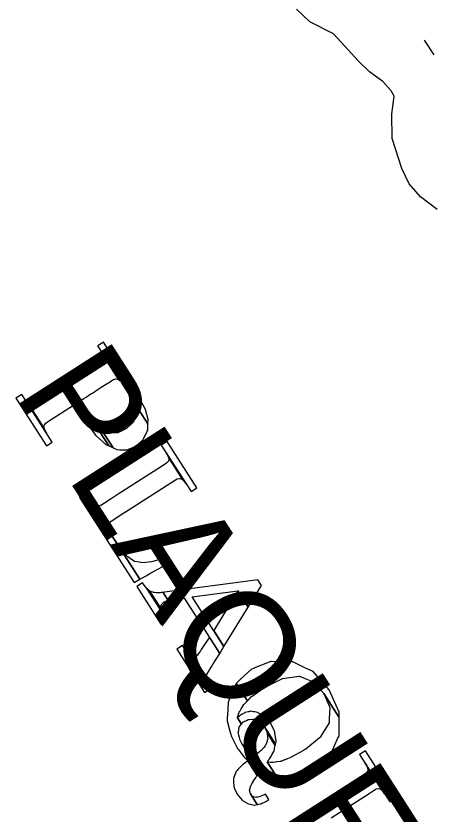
# Model space of a CAD drawing. Extents: x 3962991 to 3983549, y 181631 to 204078.
# Drawn here: x 3974999 to 3975382, y 189559 to 190286 of the extents above; entities that cross this region are included whole.
import ezdxf

# ---------------------------------------------------------------- set-up
doc = ezdxf.new("R2010")
doc.units = 0
for name, color, linetype in [('V-ANNO-MASK', 7, 'Continuous'), ('V-ANNO-MASK2', 7, 'Continuous'), ('V-TOPO-GNAM-IDEN', 7, 'Continuous'), ('V-WETL-SWMP', 7, 'Continuous')]:
    doc.layers.add(name, color=color, linetype=linetype)

msp = doc.modelspace()

# ---------------------------------------------------------------- linework, layer by layer
at = {"layer": 'V-ANNO-MASK2'}
for points in [[(3975073.41, 189985.7), (3975073.31, 189985.63), (3975094.03, 189953.31), (3975094.56, 189952.72), (3975094.55, 189952.73), (3975094.82, 189952.43), (3975096.12, 189950.5), (3975119.16, 189914.56), (3975119.32, 189918.42), (3975116.79, 189927.59), (3975112.82, 189935.46), (3975111.2, 189938.05), (3975078.54, 189988.99), (3975078.51, 189988.97), (3975077.75, 189988.48), (3975075.38, 189986.96), (3975073.51, 189985.77), (3975073.46, 189985.73)], [(3975013.1, 189929.58), (3975011.5, 189930.67), (3975024.65, 189910.16), (3975024.33, 189912.07), (3975024.82, 189913.72), (3975026.19, 189915.29), (3975027.61, 189916.38), (3975052.23, 189932.16), (3975052.31, 189932.21), (3975052.41, 189932.28), (3975052.54, 189932.36), (3975065.52, 189912.11), (3975071.54, 189904.29), (3975080.91, 189895.74), (3975083.55, 189894.49), (3975063.55, 189925.68), (3975059.08, 189932.93), (3975057.64, 189935.63), (3975057.71, 189935.68), (3975059.19, 189936.63), (3975060.83, 189937.68), (3975062.89, 189939), (3975067.2, 189941.76), (3975068.53, 189942.61), (3975074.75, 189946.61), (3975075.77, 189947.26), (3975082.1, 189951.32), (3975083.1, 189951.95), (3975086.18, 189953.93), (3975086.34, 189954.03), (3975087.72, 189954.85), (3975087.91, 189954.95), (3975088.25, 189955.09), (3975089.08, 189955.36), (3975089.65, 189955.55), (3975089.64, 189955.56), (3975089.79, 189955.6), (3975091.34, 189955.32), (3975091.67, 189955.25), (3975092.05, 189955), (3975092.76, 189954.52), (3975079.91, 189974.55), (3975080.06, 189973.7), (3975080.13, 189973.25), (3975080.24, 189972.63), (3975079.8, 189971.18), (3975079.75, 189970.98), (3975079.36, 189970.53), (3975078.77, 189969.87), (3975078.52, 189969.58), (3975078.39, 189969.41), (3975077.1, 189968.43), (3975076.96, 189968.32), (3975073.87, 189966.34), (3975072.88, 189965.7), (3975066.55, 189961.65), (3975065.53, 189960.99), (3975059.31, 189957), (3975057.98, 189956.15), (3975053.67, 189953.39), (3975051.6, 189952.06), (3975049.97, 189951.02), (3975048.49, 189950.07), (3975048.41, 189950.02), (3975048.21, 189949.89), (3975048.08, 189949.81), (3975046.78, 189948.97), (3975044.02, 189947.21), (3975043.31, 189946.75), (3975043.18, 189946.67), (3975043.08, 189946.6), (3975043, 189946.55), (3975018.39, 189930.77), (3975016.8, 189929.93), (3975014.81, 189929.34)], [(3975079.3, 189975.95), (3975079.92, 189974.54), (3975092.76, 189954.52), (3975093.27, 189954.16), (3975093.79, 189953.58), (3975093.78, 189953.6), (3975094.04, 189953.29), (3975077.75, 189978.7), (3975078.99, 189976.66)], [(3975004.18, 189941.31), (3974998.95, 189937.96), (3975026.78, 189894.55), (3975032.01, 189897.9)], [(3975079.72, 189908.21), (3975076.33, 189909.9), (3975087.38, 189892.67), (3975090.7, 189891.08), (3975093.68, 189890.98), (3975099.9, 189890.76), (3975101.38, 189891.38), (3975108.34, 189894.23), (3975109.24, 189895.07), (3975114.86, 189900.22), (3975115.45, 189901.49), (3975117.32, 189905.37), (3975117.41, 189905.56), (3975118.23, 189907.26), (3975118.34, 189907.49), (3975118.52, 189907.88), (3975118.96, 189908.77), (3975118.99, 189909.78), (3975119, 189910.05), (3975119.07, 189912.06), (3975119.09, 189912.48), (3975119.11, 189912.8), (3975119.1, 189912.81), (3975119.12, 189913.39), (3975119.14, 189913.81), (3975119.15, 189914.03), (3975119.16, 189914.12), (3975119.16, 189914.34), (3975119.16, 189914.45), (3975119.16, 189914.56), (3975101.75, 189941.73), (3975102.82, 189939.94), (3975103.91, 189938.13), (3975104.35, 189937.22), (3975104.56, 189936.78), (3975105, 189935.87), (3975105.89, 189934.04), (3975107.1, 189931.53), (3975107.17, 189931.08), (3975107.27, 189930.48), (3975107.75, 189927.59), (3975107.81, 189927.22), (3975108.05, 189925.77), (3975108.41, 189923.65), (3975108.25, 189923.22), (3975108.17, 189922.95), (3975107.5, 189921.02), (3975107.43, 189920.79), (3975105.92, 189916.35), (3975105.05, 189915.51), (3975099.56, 189910.16), (3975098.46, 189909.63), (3975091.79, 189906.34), (3975089.95, 189906.28), (3975084.01, 189906.06)], [(3975009.95, 189932.42), (3975008.63, 189934.36), (3975026.81, 189906.02), (3975025.58, 189908.04)], [(3975011.49, 189930.69), (3975009.96, 189932.4), (3975025.58, 189908.04), (3975024.65, 189910.16)], [(3975052.54, 189932.36), (3975054.12, 189929.61), (3975064.45, 189913.5), (3975065.52, 189912.11)], [(3975056.19, 189926.15), (3975057.76, 189923.53), (3975063.59, 189914.61), (3975064.45, 189913.5), (3975054.11, 189929.63)], [(3975065.44, 189923.01), (3975063.55, 189925.68), (3975083.55, 189894.49), (3975083.81, 189894.36), (3975083.8, 189894.37), (3975084.22, 189894.17), (3975084.38, 189894.09), (3975087.38, 189892.67), (3975076.32, 189909.92), (3975069.61, 189917.13), (3975068.47, 189918.73)], [(3975136.54, 189898.53), (3975131.31, 189895.18), (3975158.39, 189852.93), (3975163.62, 189856.28)], [(3975136.99, 189886.2), (3975137.92, 189884.08), (3975151.07, 189863.57), (3975152.61, 189861.84), (3975153.94, 189859.88), (3975135.75, 189888.24)], [(3975071.1, 189839.12), (3975069.5, 189840.21), (3975082.58, 189819.81), (3975082.32, 189821.61), (3975082.41, 189821.93), (3975082.81, 189823.26), (3975084.18, 189824.83), (3975084.22, 189824.88), (3975085.61, 189825.92), (3975088.9, 189828.03), (3975094.82, 189831.83), (3975101.27, 189835.96), (3975144.18, 189863.47), (3975145.76, 189864.32), (3975147.76, 189864.91), (3975149.47, 189864.66), (3975151.07, 189863.57), (3975137.91, 189884.09), (3975138.24, 189882.17), (3975137.75, 189880.52), (3975136.38, 189878.95), (3975134.96, 189877.86), (3975092.05, 189850.35), (3975085.59, 189846.21), (3975079.67, 189842.42), (3975076.38, 189840.31), (3975074.85, 189839.5), (3975074.8, 189839.47), (3975072.8, 189838.88), (3975071.41, 189839.08)], [(3975061.92, 189850.69), (3975056.94, 189847.5), (3975106.54, 189770.14), (3975111.72, 189773.01), (3975085.96, 189813.19), (3975085.71, 189813.63), (3975083.78, 189817.1), (3975083.66, 189817.33), (3975062.17, 189850.85), (3975062.15, 189850.84), (3975061.94, 189850.7)], [(3975067.95, 189841.96), (3975066.63, 189843.9), (3975083.66, 189817.33), (3975083.46, 189817.76)], [(3975068.34, 189841.52), (3975067.96, 189841.95), (3975083.46, 189817.76), (3975083.14, 189818.42), (3975082.62, 189819.52), (3975082.58, 189819.81), (3975069.49, 189840.23), (3975068.97, 189840.81)], [(3975089.51, 189807.71), (3975085.96, 189813.19), (3975111.72, 189773.01), (3975111.75, 189773.03)], [(3975092.48, 189803.52), (3975089.52, 189807.69), (3975111.75, 189773.03), (3975111.96, 189773.14), (3975111.99, 189773.16), (3975112.04, 189773.19), (3975112.12, 189773.22), (3975112.25, 189773.31), (3975112.36, 189773.36), (3975113.02, 189773.73), (3975113.23, 189773.85), (3975114.17, 189774.36), (3975115.92, 189775.33), (3975115.98, 189775.35), (3975117.49, 189776.19), (3975120.92, 189778.09), (3975127.09, 189781.48), (3975133.82, 189785.19), (3975138.4, 189787.72), (3975135.1, 189792.86), (3975130.08, 189791.02), (3975122.31, 189788.94), (3975114.65, 189787.87), (3975109.46, 189788.71), (3975107.18, 189789.08), (3975107.05, 189789.17), (3975102.9, 189791.93), (3975100.7, 189793.4), (3975099.56, 189794.73), (3975095.98, 189798.9), (3975095.41, 189799.57), (3975094.7, 189800.39), (3975093.59, 189801.97), (3975092.85, 189803.01)], [(3975114.27, 189769.65), (3975109.01, 189766.28), (3975130.92, 189732.12), (3975136.17, 189735.49), (3975134.03, 189738.83), (3975133.75, 189739.32), (3975133.22, 189740.27), (3975132.4, 189741.71), (3975132.33, 189741.88), (3975132.25, 189742.05), (3975131.75, 189743.24), (3975118.06, 189764.59), (3975116.84, 189766.1), (3975116.66, 189766.31), (3975116.49, 189766.52), (3975115.97, 189767.16), (3975114.84, 189768.81)], [(3975134.3, 189761.16), (3975132.94, 189760.97), (3975137.64, 189753.64), (3975138.91, 189753.96), (3975141.07, 189754.4), (3975152.29, 189755.76), (3975184.53, 189705.48), (3975188.41, 189711.79), (3975159.44, 189756.97), (3975201.03, 189762.39), (3975210.5, 189747.62), (3975222.56, 189767.16), (3975219.22, 189772.37), (3975196.55, 189769.38), (3975155, 189763.89), (3975147.7, 189762.93), (3975136.55, 189761.46)], [(3975118.7, 189764.03), (3975118.07, 189764.57), (3975131.75, 189743.24), (3975131.16, 189744.59), (3975131.11, 189744.96), (3975131.03, 189745.48), (3975130.88, 189746.44), (3975120.68, 189762.34), (3975119.66, 189763.22), (3975119.09, 189763.7)], [(3975121.33, 189762.07), (3975120.69, 189762.33), (3975130.88, 189746.44), (3975130.74, 189747.39), (3975130.83, 189747.75), (3975131, 189748.33), (3975131.22, 189749.1), (3975131.46, 189749.92), (3975131.6, 189750.09), (3975131.87, 189750.4), (3975132.71, 189751.33), (3975132.94, 189751.59), (3975133.28, 189751.95), (3975133.31, 189751.97), (3975134.76, 189752.62), (3975135.35, 189752.89), (3975136.17, 189753.24), (3975137.64, 189753.64), (3975132.93, 189760.99), (3975131.33, 189760.79), (3975130.36, 189760.66), (3975129.61, 189760.66), (3975127.77, 189760.6), (3975127.74, 189760.6), (3975127.17, 189760.59), (3975126.78, 189760.57), (3975125.16, 189760.87), (3975124.63, 189760.96), (3975124.35, 189761), (3975123.5, 189761.15), (3975122.51, 189761.57), (3975121.77, 189761.88)], [(3975201.03, 189762.39), (3975179.14, 189726.24), (3975188.41, 189711.79), (3975210.5, 189747.62)], [(3975155.35, 189705.63), (3975153.97, 189707.73), (3975176.07, 189673.26), (3975174, 189676.55), (3975173.52, 189677.41), (3975172.8, 189678.7), (3975172.56, 189679.13), (3975172.33, 189679.54), (3975172.16, 189680.21), (3975171.97, 189680.95), (3975171.85, 189681.41), (3975171.69, 189682.06), (3975171.77, 189682.66), (3975171.86, 189683.25), (3975171.91, 189683.68), (3975172.02, 189684.35), (3975172.31, 189685.01), (3975172.62, 189685.71), (3975172.73, 189685.93), (3975172.93, 189686.36), (3975173.57, 189687.59), (3975173.76, 189687.93), (3975174.02, 189688.42), (3975174.01, 189688.43), (3975174.03, 189688.45), (3975174.95, 189689.94), (3975175.32, 189690.55), (3975175.83, 189691.37), (3975176.67, 189692.76), (3975177.4, 189693.92), (3975177.4, 189693.93), (3975178.6, 189695.87), (3975184.53, 189705.48), (3975175.1, 189720.19), (3975168.95, 189710.92), (3975167.71, 189709.04), (3975166.96, 189707.91), (3975166.09, 189706.57), (3975165.55, 189705.78), (3975165.17, 189705.19), (3975164.17, 189703.83), (3975164.15, 189703.82), (3975163.85, 189703.39), (3975163.6, 189703.15), (3975162.74, 189702.25), (3975162.47, 189701.94), (3975162.27, 189701.86), (3975161.7, 189701.58), (3975161.15, 189701.31), (3975160.74, 189701.1), (3975160.36, 189701.19), (3975159.8, 189701.33), (3975159.24, 189701.47), (3975158.95, 189701.54), (3975158.51, 189701.93), (3975157.82, 189702.57), (3975157.22, 189703.11), (3975157.13, 189703.19), (3975156.83, 189703.6), (3975155.94, 189704.82)], [(3975150.73, 189712.78), (3975145.48, 189709.41), (3975170.82, 189669.89), (3975176.07, 189673.26)], [(3975201.05, 189679.55), (3975199.51, 189678.13), (3975209.75, 189662.17), (3975211.22, 189663.69), (3975211.3, 189663.79), (3975213.59, 189666.17), (3975213.83, 189666.41), (3975213.91, 189666.5), (3975213.96, 189666.54), (3975224.46, 189673.74), (3975226.26, 189674.98), (3975226.46, 189675.11), (3975241.08, 189682.35), (3975241.47, 189682.53), (3975241.69, 189682.63), (3975256.91, 189684.61), (3975257.08, 189684.63), (3975259.48, 189683.64), (3975260.21, 189683.34), (3975270.17, 189679.2), (3975279.36, 189669.03), (3975293.43, 189647.08), (3975293.45, 189651.76), (3975293.37, 189651.94), (3975293.36, 189651.96), (3975284.29, 189672.28), (3975284.28, 189672.29), (3975269.71, 189688.84), (3975269.66, 189688.87), (3975265.33, 189690.91), (3975261.51, 189692.7), (3975251.06, 189697.62), (3975250.51, 189697.63), (3975248.72, 189697.67), (3975248.53, 189697.68), (3975231.82, 189698.03), (3975231.53, 189698.04), (3975231.03, 189698.04), (3975215.73, 189691.86), (3975215.51, 189691.76), (3975213.45, 189690.92), (3975203.93, 189682.19), (3975203.88, 189682.15), (3975203.79, 189682.07), (3975203.54, 189681.84), (3975201.14, 189679.63)], [(3975200.57, 189619.38), (3975200.88, 189618.79), (3975201.43, 189618.05), (3975206.67, 189610.93), (3975208.62, 189608.96), (3975210.06, 189607.49), (3975218.66, 189594.08), (3975219.53, 189595.25), (3975221.29, 189597.56), (3975205.54, 189622.13), (3975204.84, 189623.5), (3975203.32, 189626.49), (3975202.77, 189627.57), (3975202.51, 189628.71), (3975201.97, 189631.01), (3975201.45, 189633.28), (3975201.46, 189633.38), (3975201.52, 189633.74), (3975202.31, 189638.22), (3975202.34, 189638.41), (3975202.35, 189638.44), (3975204.41, 189641.08), (3975200.73, 189646.82), (3975200.81, 189647.09), (3975201.09, 189648.05), (3975201.45, 189649.23), (3975201.47, 189649.26), (3975201.99, 189651.02), (3975202.15, 189651.51), (3975202.24, 189651.81), (3975202.38, 189652.05), (3975203.1, 189653.22), (3975203.09, 189653.24), (3975204.2, 189655.05), (3975204.64, 189655.76), (3975204.73, 189655.91), (3975206.44, 189658.73), (3975206.48, 189658.78), (3975206.78, 189659.1), (3975207.17, 189659.5), (3975207.45, 189659.79), (3975208.03, 189660.4), (3975209.29, 189661.7), (3975209.36, 189661.77), (3975209.75, 189662.17), (3975199.5, 189678.15), (3975199.25, 189677.53), (3975199.21, 189677.42), (3975198.38, 189675.46), (3975197.99, 189674.55), (3975197.81, 189674.1), (3975197.55, 189673.5), (3975197.35, 189673.03), (3975197.33, 189672.95), (3975195.92, 189669.63), (3975195.86, 189669.46), (3975195.49, 189668.62), (3975194.59, 189666.49), (3975194.01, 189665.1), (3975193.9, 189664.82), (3975193.79, 189664.55), (3975193.6, 189664.11), (3975192.94, 189662.56), (3975192.92, 189662.53), (3975192.48, 189661.47), (3975192.13, 189660.62), (3975192.11, 189660.26), (3975191.83, 189654.85), (3975191.84, 189654.79), (3975191.82, 189654.59), (3975191.56, 189649.27), (3975191.53, 189648.87), (3975191.53, 189648.76), (3975191.46, 189647.4), (3975191.39, 189646.06), (3975191.36, 189645.37), (3975191.35, 189645.17), (3975191.32, 189644.59), (3975191.43, 189644.14), (3975193.54, 189635.79), (3975194.6, 189631.62), (3975194.93, 189630.31), (3975197.75, 189624.85)], [(3975228.87, 189606.46), (3975227.65, 189606.63), (3975236.22, 189593.25), (3975237.53, 189592.95), (3975237.52, 189592.96), (3975237.57, 189592.95), (3975239.51, 189592.5), (3975240.06, 189592.38), (3975240.34, 189592.39), (3975240.62, 189592.4), (3975242.08, 189592.43), (3975242.07, 189592.44), (3975244.31, 189592.48), (3975245.2, 189592.5), (3975245.37, 189592.51), (3975248.85, 189592.58), (3975248.93, 189592.58), (3975249.42, 189592.6), (3975250.07, 189592.6), (3975250.06, 189592.62), (3975250.52, 189592.61), (3975251.48, 189592.64), (3975253.54, 189592.69), (3975253.64, 189592.69), (3975254.29, 189592.69), (3975256.21, 189593.52), (3975256.32, 189593.57), (3975259.32, 189594.84), (3975259.63, 189594.97), (3975259.74, 189595.02), (3975259.8, 189595.04), (3975271.68, 189600.09), (3975273.31, 189601.6), (3975273.48, 189601.78), (3975285.55, 189613), (3975285.75, 189613.47), (3975285.86, 189613.74), (3975292.56, 189629), (3975292.64, 189629.16), (3975293.36, 189630.79), (3975293.36, 189631.63), (3975293.41, 189642.96), (3975293.43, 189647.08), (3975279.36, 189669.03), (3975284.87, 189656.27), (3975284.3, 189645.76), (3975284.25, 189644.99), (3975284.12, 189642.45), (3975284.11, 189642.18), (3975275.99, 189629.14), (3975275.86, 189628.9), (3975275.52, 189628.64), (3975262.91, 189618.27), (3975262.73, 189618.1), (3975260.81, 189617.05), (3975249.67, 189610.85), (3975249.61, 189610.82), (3975249.49, 189610.79), (3975249.18, 189610.65), (3975246.15, 189609.44), (3975246.03, 189609.39), (3975244.08, 189608.61), (3975243.56, 189608.41), (3975243.48, 189608.38), (3975241.82, 189607.7), (3975241.05, 189607.4), (3975240.67, 189607.25), (3975240.16, 189607.05), (3975239.76, 189606.88), (3975239.69, 189606.88), (3975236.39, 189606.51), (3975236.22, 189606.51), (3975235.38, 189606.4), (3975233.26, 189606.19), (3975231.89, 189606.02), (3975231.56, 189606.07), (3975231.24, 189606.13), (3975230.73, 189606.19), (3975228.91, 189606.45)], [(3975200.88, 189646.96), (3975200.73, 189646.82), (3975204.4, 189641.09), (3975204.54, 189641.27), (3975205.04, 189641.89), (3975205.65, 189642.67), (3975205.68, 189642.69), (3975206.91, 189643.35), (3975207.26, 189643.53), (3975207.47, 189643.65), (3975207.7, 189643.75), (3975207.69, 189643.76), (3975208.8, 189644.33), (3975208.79, 189644.34), (3975210.5, 189645.22), (3975211.36, 189645.28), (3975211.54, 189645.28), (3975214.95, 189645.46), (3975215.02, 189645.46), (3975215.51, 189645.49), (3975216.14, 189645.51), (3975216.82, 189645.19), (3975218.24, 189644.48), (3975221.29, 189642.98), (3975221.69, 189642.53), (3975224.11, 189639.76), (3975225.19, 189638.53), (3975235.33, 189622.72), (3975235.87, 189625.25), (3975235.83, 189625.52), (3975235.82, 189625.54), (3975234.87, 189632.98), (3975234.77, 189633.74), (3975234.31, 189634.7), (3975234.07, 189635.17), (3975230.96, 189641.54), (3975227.49, 189645.44), (3975227.23, 189645.73), (3975226.72, 189646.31), (3975225.31, 189647.89), (3975219.11, 189651.61), (3975218.94, 189651.65), (3975216.51, 189652.07), (3975216.18, 189652.13), (3975215.45, 189652.26), (3975215.33, 189652.27), (3975212.98, 189652.69), (3975212.13, 189652.51), (3975211.72, 189652.42), (3975211.15, 189652.29), (3975210.71, 189652.18), (3975210.65, 189652.17), (3975207.57, 189651.47), (3975207.44, 189651.4), (3975206.78, 189651.02), (3975205.12, 189650.07), (3975204.04, 189649.46), (3975203.82, 189649.34), (3975203.62, 189649.21), (3975203.28, 189649.01), (3975202.2, 189648.11), (3975202.19, 189648.08), (3975201.46, 189647.46)], [(3975206.7, 189620.6), (3975205.54, 189622.13), (3975221.29, 189597.56), (3975221.39, 189597.69), (3975221.61, 189597.96), (3975221.68, 189598.07), (3975221.95, 189598.39), (3975223.33, 189597.7), (3975224.7, 189597.01), (3975224.81, 189596.95), (3975225.21, 189596.79), (3975230.27, 189594.62), (3975230.47, 189594.53), (3975230.51, 189594.53), (3975234.88, 189593.55), (3975235.17, 189593.48), (3975236.22, 189593.25), (3975227.65, 189606.63), (3975228.26, 189607.41), (3975228.28, 189607.44), (3975229.19, 189608.59), (3975229.46, 189608.91), (3975229.61, 189609.12), (3975229.78, 189609.31), (3975230.6, 189610.33), (3975231.64, 189612.24), (3975232.07, 189612.98), (3975232.06, 189613), (3975232.14, 189613.14), (3975233.78, 189616.09), (3975233.81, 189616.15), (3975234.05, 189616.57), (3975234.21, 189617.33), (3975234.32, 189617.88), (3975234.56, 189619.03), (3975235.08, 189621.48), (3975235.11, 189621.6), (3975227.62, 189633.28), (3975227.65, 189633.06), (3975228.06, 189629.16), (3975228.27, 189627.33), (3975228.1, 189626.85), (3975227.87, 189626.21), (3975227.7, 189625.69), (3975227.68, 189625.61), (3975226.44, 189622.03), (3975226.38, 189621.84), (3975225.87, 189621.24), (3975224.59, 189619.7), (3975223.76, 189618.69), (3975223.6, 189618.5), (3975223.43, 189618.31), (3975223.17, 189617.99), (3975222.24, 189616.85), (3975222.21, 189616.84), (3975221.47, 189616.25), (3975220.87, 189615.78), (3975220.72, 189615.64), (3975218.24, 189613.66), (3975218.21, 189613.65), (3975218.12, 189613.57), (3975215.54, 189611.87), (3975215.03, 189612.21), (3975214.91, 189612.28), (3975213.29, 189613.36), (3975210.85, 189615.7), (3975209.63, 189616.87), (3975209.26, 189617.22)], [(3975225.94, 189636.91), (3975227.63, 189633.27), (3975235.1, 189621.62), (3975235.26, 189622.37), (3975235.33, 189622.72), (3975225.19, 189638.53)], [(3975317.28, 189616.62), (3975312.02, 189613.25), (3975339.52, 189570.36), (3975344.77, 189573.73)], [(3975198.06, 189582.48), (3975200.49, 189577.17), (3975204.87, 189571.85), (3975205.35, 189571.56), (3975210.14, 189568.58), (3975212.11, 189568.14), (3975216.21, 189567.2), (3975218.78, 189567.73), (3975212.5, 189577.52), (3975212.31, 189578.33), (3975212.19, 189578.86), (3975211.69, 189580.98), (3975212.14, 189582.52), (3975212.39, 189583.32), (3975212.82, 189584.72), (3975213.84, 189586.56), (3975213.89, 189586.64), (3975214.88, 189588.42), (3975215.09, 189588.77), (3975215.68, 189589.69), (3975216.9, 189591.55), (3975217.63, 189592.67), (3975217.67, 189592.71), (3975218.02, 189593.22), (3975218.39, 189593.72), (3975218.66, 189594.08), (3975210.06, 189607.49), (3975209.72, 189607.25), (3975209.26, 189606.89), (3975208.8, 189606.55), (3975208.75, 189606.52), (3975207.78, 189605.77), (3975206.18, 189604.51), (3975205.4, 189603.88), (3975205.11, 189603.65), (3975203.72, 189602.52), (3975203.65, 189602.45), (3975202.38, 189601.01), (3975201.6, 189600.14), (3975201.16, 189599.65), (3975200.32, 189598.72), (3975199.83, 189598.14), (3975199.7, 189598), (3975199.57, 189597.7), (3975198.44, 189594.92), (3975197.09, 189591.57), (3975197.18, 189588.8), (3975197.34, 189584.05)], [(3975318.21, 189603.48), (3975319.17, 189601.38), (3975332.22, 189581.02), (3975333.74, 189579.27), (3975335.06, 189577.31), (3975316.98, 189605.52)], [(3975213.73, 189576.11), (3975212.5, 189577.52), (3975218.77, 189567.74), (3975219.06, 189567.8), (3975219.26, 189567.84), (3975220.02, 189567.98), (3975220.01, 189568), (3975221.29, 189568.26), (3975221.96, 189568.38), (3975222.99, 189568.87), (3975224.69, 189569.63), (3975224.78, 189569.67), (3975224.77, 189569.68), (3975226.42, 189570.42), (3975226.71, 189570.63), (3975227.53, 189571.22), (3975229.2, 189572.37), (3975229.3, 189572.44), (3975226.26, 189577.18), (3975226.14, 189577.13), (3975224.29, 189576.27), (3975223.35, 189575.88), (3975223, 189575.75), (3975221.32, 189575.06), (3975221.24, 189575.01), (3975219.31, 189574.61), (3975218.13, 189574.37), (3975217.46, 189574.22), (3975215.64, 189574.83), (3975214.55, 189575.17)]]:
    msp.add_lwpolyline(points, close=True, dxfattribs=at)
msp.add_lwpolyline([(3975286.05, 189555.74), (3975320.69, 189577.95), (3975323.52, 189579.76), (3975325.33, 189580.92), (3975326.44, 189581.61), (3975326.69, 189581.77), (3975326.91, 189581.89), (3975326.97, 189581.91), (3975328.88, 189582.35), (3975328.91, 189582.36), (3975329.23, 189582.32), (3975329.31, 189582.3), (3975330.62, 189582.11), (3975331.9, 189581.24), (3975332.09, 189581.11), (3975332.22, 189581.02), (3975319.16, 189601.39), (3975319.19, 189601.24), (3975319.23, 189601), (3975319.49, 189599.47), (3975319.15, 189598.15), (3975319.13, 189598.07), (3975319.04, 189597.75), (3975319.04, 189597.71), (3975317.75, 189596.28), (3975317.7, 189596.25), (3975317.5, 189596.12), (3975317.25, 189595.94), (3975316.21, 189595.16), (3975314.4, 189594), (3975311.56, 189592.18), (3975276.92, 189569.97), (3975276.44, 189569.66), (3975273.68, 189567.89), (3975272.53, 189567.16), (3975271.82, 189566.7), (3975271.74, 189566.65), (3975270.05, 189565.52), (3975268.23, 189564.16), (3975267.3, 189563.48), (3975267.18, 189563.38), (3975265.6, 189562.19), (3975262.51, 189558.59)], dxfattribs=at)
at = {"layer": 'V-WETL-SWMP'}
msp.add_line((3975370.79, 190264.17), (3975379.43, 190250.7), dxfattribs=at)
msp.add_lwpolyline([(3975382.58, 190109.74), (3975367.52, 190121.36), (3975357.21, 190133.07), (3975350.42, 190147.21), (3975341.62, 190174.4), (3975341.22, 190196.98), (3975342.3, 190203.54), (3975343.32, 190213.07), (3975340.86, 190217.78), (3975332.98, 190226.56), (3975320.94, 190235.26), (3975310.66, 190245.18), (3975298.53, 190258.64), (3975288.23, 190269.76), (3975266.64, 190280.67), (3975254.55, 190292.35)], dxfattribs=at)

# ---------------------------------------------------------------- texts
at = {"layer": 'V-ANNO-MASK'}
msp.add_text('PLAQUEMINES', height=99.9998, rotation=302.6654, dxfattribs=at).set_placement((3974996.1, 189942.4))
at = {"layer": 'V-TOPO-GNAM-IDEN'}
msp.add_text('PLAQUEMINES', height=99.9998, rotation=302.6654, dxfattribs=at).set_placement((3974996.1, 189942.4))

doc.saveas('drawing.dxf')
